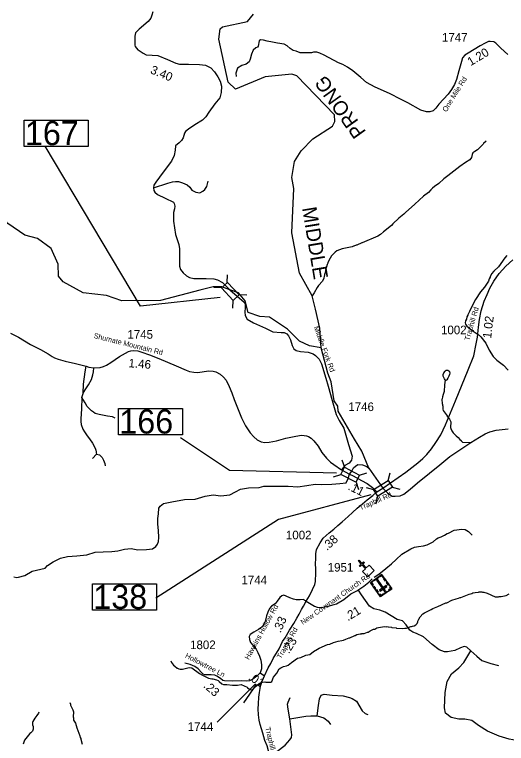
# Model space of a CAD drawing. Extents: x 1248089 to 1457196, y 820910 to 988753.
# Drawn here: x 1377206 to 1384339, y 928641 to 939215 of the extents above; entities that cross this region are included whole.
import ezdxf

# ---------------------------------------------------------------- set-up
doc = ezdxf.new("R2010")
doc.units = 0
for name, color, linetype in [('Exist Cultural Cemetery CELL', 7, 'Continuous'), ('Exist Cultural Church CELL', 7, 'Continuous'), ('Exist Hydrographic Creek Single Shore', 7, 'Continuous'), ('Exist Hydrographic Misc Water Feature', 7, 'Continuous'), ('Exist Hydrographic River Shore', 7, 'Continuous'), ('Exist Hydrographic River Shore Label', 7, 'Continuous'), ('Exist Road Non-System Type 51', 7, 'Continuous'), ('Exist Road Secondary Structure Standard Bridge CELL', 7, 'Continuous'), ('Exist Road Secondary Structure Standard Bridge Number Label', 7, 'Continuous'), ('Exist Road Secondary Type 41 Attributed', 7, 'Continuous'), ('Exist Road Secondary Type 51 Attributed', 7, 'Continuous'), ('Exist Road Secondary Type 51 Label', 7, 'Continuous'), ('Prop GRAU CAT1 Cell', 7, 'Continuous'), ('Prop Lane Lines', 7, 'Continuous')]:
    doc.layers.add(name, color=color, linetype=linetype)

msp = doc.modelspace()

# ---------------------------------------------------------------- linework, layer by layer
at = {"layer": 'Exist Cultural Cemetery CELL'}
for points in [[(1382676, 930885), (1382513, 930770), (1382366, 930978), (1382529, 931093)], [(1382489, 931050), (1382419, 931001), (1382413, 931011), (1382482, 931060)], [(1382502, 931074), (1382508, 931064), (1382526, 931077), (1382550, 931044), (1382559, 931050), (1382529, 931093)], [(1382393, 930997), (1382400, 930988), (1382382, 930975), (1382405, 930942), (1382396, 930935), (1382366, 930978)], [(1382570, 930846), (1382585, 930857), (1382468, 931022), (1382453, 931011)], [(1382603, 930917), (1382593, 930932), (1382496, 930864), (1382507, 930849)], [(1382569, 931036), (1382594, 931000), (1382585, 930994), (1382560, 931029)], [(1382608, 930981), (1382633, 930946), (1382624, 930939), (1382599, 930974)], [(1382417, 930925), (1382442, 930890), (1382433, 930883), (1382408, 930919)], [(1382455, 930872), (1382480, 930836), (1382471, 930830), (1382446, 930865)], [(1382615, 930842), (1382573, 930812), (1382567, 930822), (1382609, 930852)], [(1382651, 930920), (1382642, 930914), (1382660, 930888), (1382627, 930864), (1382634, 930855), (1382676, 930885)], [(1382488, 930805), (1382498, 930812), (1382516, 930786), (1382549, 930809), (1382556, 930800), (1382513, 930770)]]:
    msp.add_lwpolyline(points, close=True, dxfattribs=at)
at = {"layer": 'Exist Cultural Church CELL'}
msp.add_lwpolyline([(1382254, 931137), (1382296, 931176), (1382244, 931232), (1382220, 931210), (1382209, 931221), (1382233, 931243), (1382192, 931287), (1382203, 931298), (1382244, 931254), (1382268, 931276), (1382279, 931264), (1382255, 931243), (1382307, 931187), (1382349, 931226), (1382422, 931149), (1382327, 931059)], close=True, dxfattribs=at)
at = {"layer": 'Exist Hydrographic Creek Single Shore'}
for points in [[(1380327, 935222), (1380214, 935264), (1380085, 935266), (1379891, 935215)], [(1381651, 934381), (1381485, 934411), (1381336, 934479), (1381165, 934650), (1380901, 934823), (1380764, 934833), (1380592, 934895), (1380549, 935063), (1380453, 935176), (1380327, 935222)]]:
    msp.add_lwpolyline(points, dxfattribs=at)
at = {"layer": 'Exist Hydrographic Misc Water Feature'}
for points in [[(1384044, 937378), (1384005, 937343), (1384001, 937335), (1383936, 937265), (1383919, 937251), (1383879, 937230), (1383854, 937207), (1383840, 937183), (1383831, 937143), (1383806, 937106), (1383747, 937070), (1383665, 937012), (1383488, 936874), (1383429, 936833), (1383357, 936765), (1383298, 936719), (1383266, 936697), (1383241, 936674), (1383208, 936635), (1383135, 936581), (1383012, 936464), (1382873, 936343), (1382853, 936320), (1382779, 936262), (1382691, 936178), (1382671, 936154), (1382554, 936063), (1382515, 936026), (1382475, 935999), (1382249, 935903), (1382241, 935903), (1382168, 935869), (1382160, 935869), (1382127, 935854), (1382119, 935854), (1382103, 935846), (1381958, 935818), (1381880, 935786), (1381855, 935769), (1381804, 935714), (1381783, 935682), (1381750, 935619), (1381749, 935611), (1381737, 935587), (1381715, 935508), (1381710, 935468), (1381701, 935444), (1381701, 935428), (1381697, 935420), (1381692, 935389), (1381671, 935349), (1381616, 935286), (1381593, 935255), (1381551, 935176), (1381523, 935134)], [(1379891, 935215), (1379322, 935065), (1378763, 935060), (1378540, 935140), (1378199, 935179), (1377910, 935336), (1377845, 935419), (1377840, 935593), (1377737, 935822), (1377539, 935967), (1377357, 936014), (1377110, 936186), (1376923, 936397), (1376826, 936550), (1376784, 936766)], [(1384346, 935718), (1384318, 935687), (1384222, 935554), (1384155, 935491), (1384122, 935452), (1384101, 935412), (1384101, 935404), (1384088, 935381), (1384079, 935349), (1384052, 935302), (1384023, 935262), (1383962, 935192), (1383891, 935082), (1383809, 934924), (1383805, 934908), (1383780, 934860), (1383779, 934852), (1383767, 934829), (1383758, 934797), (1383745, 934773), (1383741, 934741), (1383746, 934725), (1383764, 934695), (1383858, 934620), (1383942, 934564), (1383966, 934542), (1384040, 934446), (1384089, 934345), (1384147, 934255), (1384200, 934200), (1384296, 934127), (1384364, 934056)], [(1383453, 933910), (1383449, 933915), (1383439, 933929), (1383422, 933969), (1383423, 933993), (1383433, 934017), (1383450, 934041), (1383466, 934054), (1383488, 934054), (1383504, 934045), (1383512, 934039), (1383519, 934015), (1383515, 933991), (1383503, 933967), (1383489, 933940), (1383477, 933917), (1383464, 933908), (1383453, 933910)], [(1383453, 933910), (1383439, 933845), (1383437, 933749), (1383424, 933701), (1383411, 933669), (1383406, 933638), (1383402, 933630), (1383401, 933616), (1383409, 933585), (1383408, 933569), (1383412, 933561), (1383412, 933545), (1383416, 933537), (1383415, 933521), (1383419, 933513), (1383418, 933489), (1383422, 933473), (1383434, 933451), (1383478, 933392), (1383480, 933386), (1383513, 933347), (1383534, 933306), (1383528, 933226), (1383532, 933210), (1383547, 933178), (1383568, 933145), (1383609, 933102), (1383641, 933078), (1383664, 933049), (1383682, 933035), (1383683, 933029), (1383701, 933010), (1383823, 933009)], [(1381598, 930008), (1381623, 930023), (1381744, 930074), (1381776, 930082), (1381833, 930104), (1381897, 930123), (1381953, 930133), (1381969, 930141), (1381977, 930141), (1382010, 930152), (1382058, 930175), (1382066, 930174), (1382139, 930209), (1382147, 930208), (1382171, 930220), (1382220, 930231), (1382236, 930230), (1382244, 930234), (1382276, 930237), (1382324, 930256), (1382332, 930256), (1382365, 930275), (1382413, 930298), (1382429, 930301), (1382462, 930317), (1382486, 930324), (1382542, 930335), (1382574, 930338), (1382602, 930335), (1382608, 930337), (1382622, 930333), (1382670, 930327), (1382678, 930323), (1382738, 930318), (1382746, 930314), (1382826, 930310), (1382866, 930311), (1382874, 930314), (1382890, 930314), (1382954, 930336), (1382962, 930336), (1382978, 930344), (1383003, 930347), (1383027, 930360), (1383045, 930382), (1383056, 930406), (1383056, 930414), (1383067, 930444), (1383086, 930477), (1383127, 930522), (1383151, 930537), (1383248, 930585), (1383273, 930600), (1383345, 930629), (1383459, 930680), (1383475, 930683), (1383548, 930718), (1383612, 930740), (1383644, 930747), (1383669, 930759), (1383677, 930758), (1383798, 930807), (1383838, 930818), (1383854, 930826), (1383886, 930833), (1383934, 930836), (1383943, 930840), (1383981, 930839), (1383994, 930834), (1384010, 930834), (1384058, 930821), (1384177, 930770), (1384225, 930769), (1384233, 930773), (1384265, 930772), (1384337, 930788), (1384378, 930809)], [(1379470, 929839), (1379481, 929817), (1379510, 929778), (1379528, 929760), (1379563, 929733), (1379571, 929732), (1379587, 929724), (1379607, 929720), (1379639, 929719), (1379736, 929744), (1379779, 929739), (1379886, 929657), (1379933, 929632), (1380020, 929589), (1380068, 929576), (1380082, 929576), (1380135, 929562), (1380159, 929552), (1380173, 929541), (1380210, 929505), (1380238, 929496), (1380286, 929495), (1380365, 929485), (1380437, 929487), (1380494, 929498), (1380577, 929455), (1380585, 929447), (1380624, 929424), (1380648, 929418), (1380664, 929427), (1380697, 929464), (1380754, 929511), (1380786, 929526), (1380803, 929530), (1380835, 929533), (1380851, 929529), (1380876, 929531), (1380921, 929528), (1380935, 929539), (1380960, 929602), (1381008, 929660), (1381043, 929724), (1381068, 929739), (1381108, 929758), (1381148, 929765), (1381173, 929777), (1381222, 929817), (1381311, 929877), (1381359, 929888), (1381432, 929922), (1381488, 929933), (1381539, 929973), (1381598, 930008)], [(1378009, 929235), (1378018, 929211), (1378018, 929195), (1378051, 929130), (1378060, 929098), (1378058, 929026), (1378062, 929010), (1378061, 928978), (1378088, 928933), (1378107, 928866), (1378154, 928752), (1378159, 928728), (1378168, 928711), (1378166, 928703), (1378185, 928631)], [(1377556, 929095), (1377551, 929079), (1377531, 929047), (1377498, 929008), (1377472, 928961), (1377468, 928945), (1377467, 928913), (1377475, 928889), (1377478, 928849), (1377465, 928817), (1377444, 928795), (1377428, 928786), (1377387, 928736), (1377350, 928688), (1377329, 928631)]]:
    msp.add_lwpolyline(points, dxfattribs=at)
at = {"layer": 'Exist Hydrographic River Shore'}
for points in [[(1381651, 934381), (1381632, 934667), (1381571, 934941), (1381523, 935134), (1381340, 935464), (1381227, 936051), (1381257, 936690), (1381227, 936852), (1381265, 937084), (1381360, 937240), (1381530, 937410), (1381818, 937598), (1381852, 937663), (1381846, 937762), (1381299, 938324), (1381225, 938352), (1380840, 938311), (1380411, 938135), (1380305, 938236), (1380168, 938856), (1380188, 939007), (1380222, 939039), (1380582, 939117), (1380671, 939220)], [(1382343, 932635), (1382240, 932882), (1382137, 933053), (1381899, 933460), (1381892, 933536), (1381843, 933609), (1381797, 933886), (1381750, 934012), (1381651, 934381)], [(1382545, 932344), (1382616, 932275), (1382652, 932247), (1382680, 932228), (1382727, 932228), (1382797, 932233), (1382853, 932258), (1382945, 932329), (1383050, 932420), (1383222, 932561), (1383372, 932683), (1383516, 932804), (1383823, 933009), (1383950, 933086), (1384030, 933133), (1384100, 933161), (1384189, 933185), (1384365, 933206)], [(1382063, 932548), (1382096, 932589), (1382120, 932638), (1382149, 932662), (1382185, 932689), (1382253, 932684), (1382316, 932657), (1382343, 932635)], [(1382343, 932635), (1382545, 932344)], [(1377197, 931060), (1377240, 931048), (1377263, 931051), (1377355, 931079), (1377460, 931138), (1377650, 931182), (1377684, 931223), (1377764, 931274), (1377874, 931331), (1377973, 931352), (1378107, 931361), (1378254, 931375), (1378376, 931415), (1378489, 931422), (1378618, 931427), (1378705, 931434), (1378801, 931460), (1378897, 931467), (1378993, 931448), (1379118, 931455), (1379207, 931464), (1379255, 931499), (1379279, 931530), (1379295, 931570), (1379300, 931629), (1379293, 931730), (1379283, 931823), (1379283, 931906), (1379295, 931971), (1379298, 932056), (1379318, 932083), (1379365, 932123), (1379487, 932148), (1379672, 932179), (1379823, 932184), (1379968, 932228), (1380088, 932247), (1380196, 932233), (1380327, 932249), (1380409, 932292), (1380482, 932329), (1380599, 932350), (1380752, 932355), (1380821, 932374), (1381173, 932371), (1381314, 932364), (1381443, 932381), (1381566, 932400), (1381658, 932397), (1381808, 932402), (1381923, 932412), (1382015, 932423), (1382042, 932484), (1382063, 932548)]]:
    msp.add_lwpolyline(points, dxfattribs=at)
at = {"layer": 'Exist Road Non-System Type 51'}
msp.add_line((1378392, 932840), (1378336, 932776), dxfattribs=at)
for points in [[(1381449, 938658), (1381350, 938661), (1381292, 938684), (1381244, 938695), (1381205, 938723), (1381161, 938762), (1381116, 938787), (1381017, 938798), (1380947, 938814), (1380869, 938831), (1380816, 938845), (1380771, 938848), (1380755, 938834), (1380741, 938756), (1380727, 938742), (1380704, 938733), (1380668, 938697), (1380640, 938639), (1380621, 938566), (1380610, 938530), (1380565, 938494), (1380504, 938474), (1380440, 938438), (1380415, 938365), (1380420, 938315)], [(1379219, 936701), (1379427, 936767), (1379497, 936787), (1379541, 936794), (1379583, 936794), (1379639, 936776), (1379709, 936745), (1379746, 936710), (1379779, 936670), (1379836, 936638), (1379894, 936631), (1379937, 936652), (1379967, 936678), (1379996, 936719), (1380016, 936799)], [(1378201, 933724), (1378208, 933852), (1378230, 934031), (1378243, 934113)], [(1378201, 933724), (1378230, 933773), (1378279, 933842), (1378323, 933919), (1378342, 933988), (1378351, 934034), (1378357, 934091)], [(1378183, 933662), (1378199, 933719), (1378201, 933724)], [(1378183, 933662), (1378175, 933495), (1378165, 933350), (1378165, 933310), (1378172, 933270), (1378196, 933201), (1378218, 933161), (1378258, 933106), (1378293, 933059), (1378335, 932998), (1378373, 932926), (1378385, 932898), (1378391, 932870), (1378391, 932855), (1378392, 932840)], [(1378665, 933361), (1378624, 933377), (1378555, 933387), (1378432, 933414), (1378377, 933430), (1378349, 933446), (1378323, 933466), (1378298, 933490), (1378261, 933530), (1378231, 933581), (1378208, 933620), (1378183, 933662)], [(1378392, 932840), (1378440, 932826), (1378476, 932789), (1378496, 932750), (1378516, 932701), (1378521, 932669)], [(1382422, 931051), (1382488, 931098), (1382591, 931180), (1382673, 931248), (1382741, 931310), (1382821, 931386), (1382952, 931464), (1383008, 931487), (1383064, 931497), (1383137, 931507), (1383191, 931523), (1383275, 931565), (1383327, 931608), (1383347, 931622), (1383395, 931639), (1383440, 931663), (1383482, 931687), (1383498, 931693), (1383579, 931735), (1383693, 931751), (1383741, 931743), (1383787, 931717), (1383843, 931663)], [(1383821, 929984), (1383765, 930036), (1383728, 930047), (1383671, 930026), (1383589, 929990), (1383485, 929969), (1383439, 929969), (1383366, 930000), (1383263, 930078), (1383134, 930186), (1383035, 930238), (1382984, 930254), (1382937, 930285), (1382885, 930362), (1382834, 930419), (1382756, 930440), (1382580, 930543), (1382503, 930574), (1382415, 930595), (1382353, 930631), (1382239, 930797), (1382192, 930864)], [(1385218, 928494), (1384902, 928680), (1384851, 928685), (1384726, 928685), (1384540, 928675), (1384380, 928701), (1384235, 928747), (1384065, 928820), (1383935, 928903), (1383837, 928975), (1383734, 928991), (1383651, 928991), (1383537, 929017), (1383454, 929079), (1383439, 929156), (1383449, 929379), (1383480, 929539), (1383542, 929653), (1383651, 929736), (1383723, 929814), (1383821, 929984)], [(1383821, 929984), (1383909, 929907), (1383982, 929845), (1384111, 929803), (1384225, 929772)], [(1381592, 929042), (1381613, 929193), (1381629, 929286), (1381654, 929343), (1381696, 929358), (1381810, 929343), (1381970, 929332), (1382063, 929306), (1382104, 929291), (1382166, 929255), (1382249, 929115), (1382291, 929074), (1382327, 929063)], [(1381199, 928996), (1381173, 929136), (1381163, 929213), (1381173, 929239), (1381205, 929306)], [(1381199, 928996), (1381432, 929037), (1381504, 929042), (1381592, 929042)], [(1381592, 929042), (1381691, 929011), (1381753, 928965), (1381789, 928918)], [(1380910, 928447), (1381132, 928618), (1381199, 928691), (1381220, 928727), (1381225, 928768), (1381199, 928996)]]:
    msp.add_lwpolyline(points, dxfattribs=at)
at = {"layer": 'Exist Road Secondary Structure Standard Bridge CELL'}
for p, q in [((1380290, 935327), (1380295, 935440)), ((1380207, 935250), (1380094, 935254)), ((1380371, 934955), (1380376, 935068)), ((1380574, 935143), (1380461, 935147)), ((1381954, 932755), (1381989, 932647)), ((1381829, 932509), (1381936, 932544)), ((1382209, 932534), (1382317, 932569)), ((1382625, 932455), (1382652, 932565)), ((1382158, 932433), (1382193, 932325)), ((1382303, 932353), (1382413, 932327)), ((1382684, 932359), (1382794, 932332)), ((1382447, 932118), (1382474, 932228))]:
    msp.add_line(p, q, dxfattribs=at)
for points in [[(1380376, 935068), (1380207, 935250), (1380292, 935329), (1380461, 935147)], [(1381989, 932647), (1382210, 932534), (1382157, 932431), (1381936, 932544)], [(1382413, 932327), (1382625, 932456), (1382685, 932357), (1382474, 932228)]]:
    msp.add_lwpolyline(points, close=True, dxfattribs=at)
at = {"layer": 'Exist Road Secondary Structure Standard Bridge Number Label'}
for points in [[(1377343, 937685), (1378272, 937685), (1378272, 937301), (1377343, 937301)], [(1378712, 933502), (1379641, 933502), (1379641, 933118), (1378712, 933118)], [(1378335, 930957), (1379264, 930957), (1379264, 930573), (1378335, 930573)]]:
    msp.add_lwpolyline(points, close=True, dxfattribs=at)
for points in [[(1380189, 935111), (1379030, 934986), (1377651, 937305)], [(1381875, 932562), (1380325, 932599), (1379614, 933073)], [(1382371, 932246), (1381034, 931890), (1379257, 930748)]]:
    msp.add_lwpolyline(points, dxfattribs=at)
at = {"layer": 'Exist Road Secondary Type 41 Attributed'}
msp.add_line((1380766, 929665), (1380830, 929623), dxfattribs=at)
for points in [[(1381436, 930707), (1381506, 930662), (1381557, 930634), (1381595, 930620), (1381643, 930612), (1381741, 930628), (1381876, 930667), (1381982, 930730), (1382084, 930809), (1382168, 930857), (1382269, 930924), (1382344, 930982), (1382394, 931027)], [(1381436, 930707), (1381392, 930727), (1381347, 930726), (1381292, 930726), (1381252, 930735), (1381198, 930752), (1381147, 930778), (1381113, 930792), (1381081, 930783), (1381053, 930758), (1381016, 930707), (1380985, 930667), (1380934, 930631), (1380902, 930600), (1380877, 930547), (1380858, 930491), (1380841, 930412), (1380823, 930372), (1380805, 930347), (1380776, 930318), (1380742, 930292), (1380677, 930254), (1380625, 930221), (1380607, 930193), (1380611, 930147), (1380628, 930104), (1380660, 930066), (1380710, 930009), (1380732, 929958), (1380756, 929905), (1380776, 929849), (1380787, 929779), (1380787, 929725), (1380766, 929665)], [(1380766, 929665), (1380717, 929618), (1380662, 929575), (1380611, 929550), (1380573, 929542), (1380492, 929547), (1380363, 929542), (1380251, 929547), (1380224, 929556), (1380192, 929584), (1380141, 929617), (1380111, 929630), (1380056, 929635), (1379965, 929637), (1379943, 929648), (1379917, 929669), (1379869, 929722), (1379820, 929759), (1379752, 929786), (1379673, 929804)]]:
    msp.add_lwpolyline(points, dxfattribs=at)
at = {"layer": 'Exist Road Secondary Type 51 Attributed'}
for points in [[(1379210, 939255), (1379197, 939206), (1379184, 939164), (1379142, 939113), (1379013, 939003)], [(1379013, 939003), (1378962, 938951), (1378949, 938903), (1378949, 938771), (1378956, 938754), (1378995, 938706), (1379015, 938692)], [(1384360, 938638), (1384260, 938730), (1384184, 938800), (1384157, 938818), (1384104, 938826), (1384078, 938824), (1384030, 938802), (1383960, 938761), (1383782, 938654), (1383736, 938627), (1383702, 938586), (1383687, 938535), (1383649, 938399), (1383615, 938271), (1383585, 938202), (1383543, 938130), (1383492, 938062), (1383361, 937914), (1383317, 937855), (1383277, 937817), (1383228, 937803), (1383182, 937803), (1383099, 937830), (1382910, 937937), (1382812, 937981), (1382641, 938068), (1382434, 938164), (1382310, 938229), (1382226, 938304), (1382110, 938398), (1382034, 938452), (1381965, 938492), (1381905, 938515), (1381695, 938625), (1381631, 938657), (1381591, 938668), (1381539, 938672), (1381513, 938660), (1381449, 938658)], [(1379015, 938692), (1379072, 938654), (1379114, 938632), (1379201, 938628), (1379285, 938619), (1379424, 938561), (1379546, 938510), (1379600, 938495), (1379729, 938494), (1379887, 938492), (1379974, 938482), (1380051, 938444), (1380107, 938386), (1380156, 938312), (1380188, 938247), (1380208, 938176), (1380201, 938087), (1380185, 938005), (1380111, 937919), (1380022, 937801), (1379978, 937733), (1379932, 937684), (1379822, 937616), (1379727, 937554), (1379687, 937517), (1379671, 937494), (1379651, 937428), (1379629, 937388), (1379593, 937352), (1379540, 937310), (1379537, 937246), (1379521, 937169), (1379482, 937088), (1379361, 936927), (1379255, 936785), (1379227, 936742), (1379222, 936701), (1379226, 936664), (1379240, 936637), (1379279, 936603), (1379392, 936553), (1379510, 936495), (1379521, 936472), (1379530, 936437), (1379526, 936398), (1379509, 936345), (1379509, 936219), (1379538, 936023), (1379588, 935880), (1379600, 935816), (1379600, 935655), (1379598, 935563), (1379614, 935515), (1379651, 935467), (1379698, 935423), (1379743, 935401), (1379808, 935388), (1379985, 935388), (1380095, 935383), (1380151, 935367), (1380222, 935328), (1380327, 935222)], [(1382545, 932344), (1382882, 932575), (1383056, 932711), (1383126, 932773), (1383184, 932834), (1383253, 932914), (1383317, 933007), (1383387, 933120), (1383454, 933263), (1383600, 933613), (1383785, 934063), (1383864, 934264), (1383899, 934437), (1383918, 934533), (1383935, 934682), (1383947, 934791), (1383973, 934916), (1384016, 935057), (1384058, 935154), (1384098, 935247), (1384157, 935348), (1384234, 935459), (1384332, 935563), (1384434, 935657)], [(1380327, 935222), (1380435, 935129), (1380538, 935041), (1380549, 935019), (1380548, 934967), (1380543, 934898), (1380551, 934849), (1380578, 934796), (1380673, 934744), (1380846, 934668), (1380949, 934614), (1381070, 934604), (1381117, 934602), (1381155, 934583), (1381179, 934554), (1381210, 934498), (1381234, 934414), (1381254, 934366), (1381289, 934340), (1381354, 934327), (1381462, 934316), (1381536, 934293), (1381571, 934269), (1381624, 934215), (1381655, 934150), (1381719, 933942), (1381756, 933823), (1381814, 933617), (1381871, 933412), (1381913, 933326), (1381981, 933213), (1382049, 932979), (1382100, 932811), (1382091, 932749), (1382060, 932709), (1381994, 932672), (1381949, 932612)], [(1377148, 934595), (1377262, 934534), (1377439, 934431), (1377580, 934357), (1377692, 934293), (1377751, 934253), (1377785, 934234), (1377837, 934214), (1377940, 934185), (1378089, 934153), (1378243, 934113), (1378284, 934102), (1378357, 934091), (1378447, 934096), (1378496, 934110), (1378540, 934130), (1378601, 934167), (1378726, 934253), (1378815, 934304), (1378858, 934327), (1378893, 934338), (1378926, 934341), (1378994, 934336), (1379053, 934317), (1379161, 934280), (1379298, 934224), (1379551, 934117), (1379695, 934056), (1379744, 934037), (1379808, 934026), (1379858, 934023), (1380022, 934045), (1380084, 934043), (1380127, 934032), (1380190, 933999), (1380236, 933957), (1380275, 933910), (1380320, 933818), (1380359, 933727), (1380393, 933633), (1380449, 933484), (1380495, 933366), (1380554, 933248), (1380625, 933145), (1380678, 933088), (1380724, 933047), (1380781, 933017), (1380836, 933007), (1380898, 933014), (1381007, 933032), (1381142, 933068), (1381287, 933097), (1381365, 933111), (1381406, 933109), (1381442, 933103), (1381471, 933092), (1381507, 933068), (1381548, 933032), (1381607, 932956), (1381663, 932864), (1381731, 932779), (1381788, 932723), (1381835, 932686), (1381949, 932612)], [(1381949, 932612), (1382063, 932548)], [(1382063, 932548), (1382117, 932521), (1382237, 932457), (1382318, 932411), (1382395, 932352), (1382435, 932315), (1382459, 932289)], [(1382459, 932289), (1382545, 932344)], [(1381436, 930707), (1381484, 930780), (1381528, 930876), (1381560, 930947), (1381572, 930992), (1381573, 931115), (1381574, 931173), (1381571, 931245), (1381573, 931323), (1381576, 931391), (1381585, 931456), (1381637, 931549), (1381683, 931618), (1381766, 931694), (1381838, 931751), (1381893, 931802), (1381958, 931855), (1382045, 931935), (1382107, 931993), (1382176, 932053), (1382251, 932117), (1382321, 932174), (1382400, 932238), (1382459, 932289)], [(1380830, 929623), (1380885, 929739), (1380920, 929802), (1380958, 929871), (1381041, 930013), (1381094, 930118), (1381130, 930175), (1381192, 930282), (1381256, 930383), (1381300, 930459), (1381331, 930517), (1381368, 930584), (1381383, 930609), (1381395, 930631), (1381436, 930707)], [(1380912, 927599), (1380956, 927747), (1380976, 927930), (1380965, 928119), (1380960, 928194), (1380947, 928282), (1380934, 928345), (1380914, 928423), (1380892, 928516), (1380868, 928606), (1380835, 928683), (1380806, 928790), (1380770, 928916), (1380753, 928978), (1380745, 929054), (1380739, 929144), (1380742, 929214), (1380747, 929312), (1380757, 929379), (1380766, 929438), (1380773, 929473), (1380798, 929546), (1380815, 929587), (1380830, 929623)]]:
    msp.add_lwpolyline(points, dxfattribs=at)
at = {"layer": 'Exist Road Secondary Type 51 Label'}
msp.add_lwpolyline([(1380532, 929230), (1380713, 929497)], dxfattribs=at)
at = {"layer": 'Prop Lane Lines'}
msp.add_line((1380701, 929505), (1380146, 928950), dxfattribs=at)

# ---------------------------------------------------------------- texts
at = {"layer": 'Exist Hydrographic River Shore Label'}
for s, rotation, p in [('PRONG', 125.5185, (1382310, 937513)), ('MIDDLE', 279.3737, (1381375, 936409))]:
    msp.add_text(s, height=210, rotation=rotation, dxfattribs=at).set_placement(p)
at = {"layer": 'Exist Road Secondary Structure Standard Bridge Number Label'}
for s, p in [('167', (1377356, 937321)), ('166', (1378725, 933137)), ('138', (1378348, 930592))]:
    msp.add_text(s, height=350, dxfattribs=at).set_placement(p)
at = {"layer": 'Exist Road Secondary Type 51 Label'}
for s, rotation, p in [('One Mile Rd', 58.2514, (1383468, 937795)), ('Traphill Rd', 74.0998, (1383801, 934479)), ('Middle Fork Rd', 290.2946, (1381543, 934679)), ('Shumate Mountain Rd', 345.8675, (1378348, 934525)), ('Traphill Rd', 23.9502, (1382225, 932021)), ('New Covenant Church Rd', 35.1792, (1381387, 930359)), ('Hawkins Hollow Rd', 61.0747, (1380603, 929849)), ('Traphill Rd', 60.3617, (1381069, 929862)), ('Hollowtree Ln', 332.4792, (1379672, 929891)), ('Traphill Rd', 283.9752, (1380839, 928868))]:
    msp.add_text(s, height=75, rotation=rotation, dxfattribs=at).set_placement(p)
at = {"layer": 'Prop GRAU CAT1 Cell'}
for s, rotation, p in [('1.20', 30.9834, (1383820, 938465)), ('3.40', 337.2701, (1379165, 938368)), ('1.02', 83.1622, (1384117, 934512)), ('1.46', 355.7787, (1378855, 934099)), ('.11', 333.8566, (1382031, 932328)), ('.38', 42.1829, (1381737, 931432)), ('.21', 31.0716, (1382040, 930413)), ('.33', 66.4345, (1381063, 930236)), ('.23', 57.9408, (1381185, 929935)), ('.01', 326.7859, (1380585, 929575)), ('.23', 318.8796, (1379935, 929464))]:
    msp.add_text(s, height=125, rotation=rotation, dxfattribs=at).set_placement(p)
at = {"layer": 'Prop Lane Lines'}
for s, p in [('1747', (1383404, 938822)), ('1745', (1378842, 934512)), ('1002', (1383390, 934577)), ('1746', (1382046, 933463)), ('1002', (1381141, 931602)), ('1951', (1381747, 931134)), ('1744', (1380496, 930949)), ('1802', (1379751, 930009)), ('1744', (1379716, 928822))]:
    msp.add_text(s, height=125, dxfattribs=at).set_placement(p)

doc.saveas('drawing.dxf')
